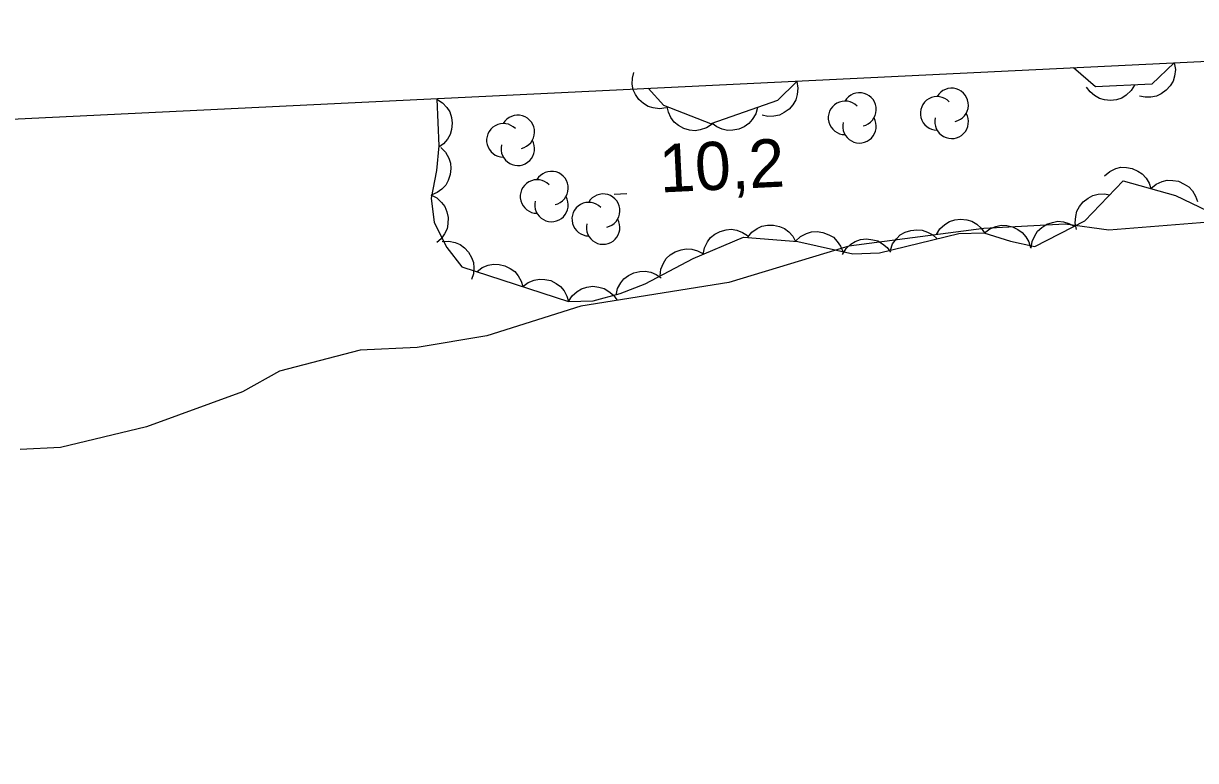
# Model space of a CAD drawing. Extents: x 336540 to 340074, y 5572036 to 5573747.
# Drawn here: x 337225.5 to 337298.5, y 5573550.6 to 5573596.5 of the extents above; entities that cross this region are included whole.
import ezdxf

# ---------------------------------------------------------------- set-up
doc = ezdxf.new("R2010")
doc.units = 0
for name, color, linetype in [('Niveau 2', 7, 'Continuous'), ('Niveau 3', 7, 'Continuous'), ('Niveau 44', 7, 'Continuous'), ('Niveau 60', 7, 'Continuous')]:
    doc.layers.add(name, color=color, linetype=linetype)

msp = doc.modelspace()

# ---------------------------------------------------------------- linework, layer by layer
at = {"layer": 'Niveau 2'}
msp.add_lwpolyline([(337354.51, 5573587.85), (337342, 5573587.7), (337335.9, 5573587.9), (337314.64, 5573586.65), (337311.78, 5573586), (337308.24, 5573585.81), (337305.58, 5573584.99), (337299.86, 5573584.2), (337293.1, 5573583.67), (337290.38, 5573584.03), (337285.32, 5573583.77), (337276.91, 5573582.66), (337269.42, 5573580.41), (337260.2, 5573578.92), (337254.35, 5573577.08), (337250, 5573576.36), (337246.46, 5573576.18), (337241.43, 5573574.88), (337239.13, 5573573.59), (337233.14, 5573571.41), (337227.79, 5573570.13), (337225.27, 5573570)], dxfattribs=at)
at = {"layer": 'Niveau 3'}
msp.add_line((337262.28, 5573585.91), (337263.08, 5573585.95), dxfattribs=at)
at = {"layer": 'Niveau 44'}
for points in [[(337297.18, 5573594.09), (337295.78, 5573592.76), (337292.27, 5573592.6), (337290.9, 5573593.79)], [(337297.18, 5573594.09), (337297.25, 5573593.68), (337297.2, 5573593.27), (337297.11, 5573592.96), (337296.93, 5573592.66), (337296.68, 5573592.38), (337296.36, 5573592.17), (337296.07, 5573592.01), (337295.73, 5573591.95), (337295.36, 5573591.95), (337295.01, 5573592.02)], [(337265.53, 5573591.28), (337265.11, 5573591.22), (337264.71, 5573591.28), (337264.39, 5573591.37), (337264.1, 5573591.56), (337263.82, 5573591.81), (337263.62, 5573592.13), (337263.47, 5573592.42), (337263.41, 5573592.77), (337263.42, 5573593.14), (337263.5, 5573593.49)], [(337273.66, 5573592.92), (337272.46, 5573591.75), (337268.31, 5573590.3), (337265.38, 5573591.44), (337264.4, 5573592.51)], [(337273.66, 5573592.92), (337273.73, 5573592.51), (337273.69, 5573592.11), (337273.6, 5573591.78), (337273.42, 5573591.48), (337273.18, 5573591.2), (337272.87, 5573590.99), (337272.58, 5573590.83), (337272.24, 5573590.76), (337271.86, 5573590.75), (337271.51, 5573590.83)], [(337294.71, 5573592.71), (337294.49, 5573592.36), (337294.19, 5573592.08), (337293.92, 5573591.9), (337293.58, 5573591.79), (337293.21, 5573591.75), (337292.83, 5573591.79), (337292.52, 5573591.87), (337292.21, 5573592.05), (337291.93, 5573592.29), (337291.72, 5573592.57)], [(337251.24, 5573591.83), (337251.35, 5573588.93), (337251.21, 5573587.38), (337250.88, 5573585.67), (337251.07, 5573584.14), (337251.86, 5573582.58), (337252.79, 5573581.38), (337259.43, 5573579.22), (337260.97, 5573579.27), (337262.66, 5573579.72), (337264.21, 5573580.32), (337267.21, 5573581.9), (337270.35, 5573583.24), (337273.73, 5573582.96), (337277.16, 5573582.19), (337278.82, 5573582.26), (337283.75, 5573583.45), (337285.31, 5573583.51), (337286.98, 5573582.98), (337288.49, 5573582.65), (337291.61, 5573584.25), (337294, 5573586.74), (337297.26, 5573585.83), (337300.25, 5573584.39)], [(337251.24, 5573591.83), (337251.59, 5573591.61), (337251.86, 5573591.3), (337252.04, 5573591.03), (337252.15, 5573590.69), (337252.19, 5573590.33), (337252.14, 5573589.94), (337252.07, 5573589.63), (337251.89, 5573589.33), (337251.64, 5573589.05), (337251.35, 5573588.83)], [(337268.38, 5573590.27), (337268.03, 5573590.04), (337267.65, 5573589.91), (337267.32, 5573589.85), (337266.97, 5573589.89), (337266.62, 5573590), (337266.29, 5573590.19), (337266.03, 5573590.39), (337265.82, 5573590.68), (337265.66, 5573591.01), (337265.58, 5573591.36)], [(337271.21, 5573591.31), (337271.1, 5573590.91), (337270.89, 5573590.56), (337270.68, 5573590.31), (337270.39, 5573590.11), (337270.05, 5573589.96), (337269.67, 5573589.9), (337269.35, 5573589.87), (337269.01, 5573589.96), (337268.67, 5573590.11), (337268.38, 5573590.32)], [(337251.49, 5573588.81), (337251.78, 5573588.52), (337251.97, 5573588.16), (337252.09, 5573587.85), (337252.11, 5573587.5), (337252.07, 5573587.13), (337251.94, 5573586.77), (337251.79, 5573586.48), (337251.55, 5573586.23), (337251.25, 5573586.01), (337250.92, 5573585.87)], [(337292.84, 5573587.06), (337293.16, 5573587.33), (337293.53, 5573587.5), (337293.85, 5573587.59), (337294.2, 5573587.58), (337294.56, 5573587.51), (337294.91, 5573587.35), (337295.19, 5573587.18), (337295.42, 5573586.91), (337295.62, 5573586.6), (337295.73, 5573586.26)], [(337295.73, 5573586.26), (337296.05, 5573586.53), (337296.42, 5573586.69), (337296.74, 5573586.78), (337297.09, 5573586.77), (337297.45, 5573586.71), (337297.8, 5573586.54), (337298.08, 5573586.37), (337298.31, 5573586.11), (337298.5, 5573585.79), (337298.62, 5573585.45)], [(337250.86, 5573585.87), (337251.23, 5573585.68), (337251.52, 5573585.4), (337251.73, 5573585.14), (337251.86, 5573584.81), (337251.93, 5573584.45), (337251.92, 5573584.07), (337251.87, 5573583.75), (337251.71, 5573583.43), (337251.5, 5573583.13), (337251.23, 5573582.89)], [(337291.09, 5573583.71), (337291, 5573584.12), (337291.04, 5573584.52), (337291.11, 5573584.84), (337291.28, 5573585.15), (337291.51, 5573585.44), (337291.82, 5573585.67), (337292.1, 5573585.83), (337292.44, 5573585.91), (337292.81, 5573585.93), (337293.17, 5573585.87)], [(337270.6, 5573583.22), (337270.86, 5573583.54), (337271.2, 5573583.77), (337271.49, 5573583.92), (337271.84, 5573583.98), (337272.21, 5573583.98), (337272.58, 5573583.89), (337272.89, 5573583.78), (337273.16, 5573583.56), (337273.41, 5573583.29), (337273.59, 5573582.97)], [(337282.36, 5573583.4), (337282.58, 5573583.75), (337282.89, 5573584.02), (337283.17, 5573584.2), (337283.5, 5573584.31), (337283.87, 5573584.35), (337284.25, 5573584.3), (337284.57, 5573584.23), (337284.87, 5573584.04), (337285.15, 5573583.8), (337285.36, 5573583.51)], [(337285.36, 5573583.49), (337285.69, 5573583.75), (337286.07, 5573583.9), (337286.39, 5573583.98), (337286.74, 5573583.96), (337287.1, 5573583.88), (337287.44, 5573583.71), (337287.71, 5573583.53), (337287.93, 5573583.25), (337288.12, 5573582.93), (337288.22, 5573582.59)], [(337288.27, 5573582.54), (337288.32, 5573582.95), (337288.49, 5573583.32), (337288.66, 5573583.61), (337288.92, 5573583.84), (337289.23, 5573584.04), (337289.6, 5573584.15), (337289.92, 5573584.22), (337290.27, 5573584.18), (337290.62, 5573584.08), (337290.94, 5573583.91)], [(337267.82, 5573582.16), (337267.9, 5573582.57), (337268.09, 5573582.93), (337268.28, 5573583.2), (337268.56, 5573583.42), (337268.89, 5573583.59), (337269.26, 5573583.68), (337269.58, 5573583.72), (337269.93, 5573583.66), (337270.28, 5573583.53), (337270.58, 5573583.34)], [(337273.59, 5573582.99), (337273.9, 5573583.28), (337274.26, 5573583.46), (337274.58, 5573583.56), (337274.93, 5573583.58), (337275.29, 5573583.53), (337275.65, 5573583.38), (337275.94, 5573583.23), (337276.18, 5573582.97), (337276.39, 5573582.67), (337276.52, 5573582.33)], [(337276.51, 5573582.16), (337276.73, 5573582.52), (337277.03, 5573582.79), (337277.3, 5573582.97), (337277.64, 5573583.08), (337278.01, 5573583.12), (337278.39, 5573583.07), (337278.7, 5573583), (337279.01, 5573582.82), (337279.29, 5573582.58), (337279.5, 5573582.29)], [(337279.49, 5573582.42), (337279.63, 5573582.81), (337279.88, 5573583.13), (337280.11, 5573583.37), (337280.42, 5573583.54), (337280.77, 5573583.65), (337281.15, 5573583.68), (337281.48, 5573583.67), (337281.81, 5573583.55), (337282.14, 5573583.37), (337282.4, 5573583.12)], [(337251.56, 5573582.97), (337251.98, 5573582.99), (337252.37, 5573582.9), (337252.68, 5573582.78), (337252.96, 5573582.57), (337253.21, 5573582.3), (337253.39, 5573581.96), (337253.51, 5573581.66), (337253.54, 5573581.31), (337253.51, 5573580.94), (337253.4, 5573580.6)], [(337265.15, 5573580.81), (337265.19, 5573581.23), (337265.35, 5573581.6), (337265.52, 5573581.89), (337265.78, 5573582.12), (337266.09, 5573582.32), (337266.45, 5573582.44), (337266.77, 5573582.51), (337267.12, 5573582.48), (337267.48, 5573582.38), (337267.8, 5573582.21)], [(337253.73, 5573581.07), (337254.06, 5573581.33), (337254.44, 5573581.48), (337254.76, 5573581.55), (337255.11, 5573581.53), (337255.47, 5573581.45), (337255.81, 5573581.27), (337256.09, 5573581.09), (337256.31, 5573580.81), (337256.49, 5573580.49), (337256.59, 5573580.15)], [(337262.4, 5573579.62), (337262.49, 5573580.03), (337262.69, 5573580.38), (337262.89, 5573580.64), (337263.18, 5573580.85), (337263.51, 5573581.01), (337263.89, 5573581.09), (337264.21, 5573581.12), (337264.56, 5573581.04), (337264.9, 5573580.91), (337265.2, 5573580.7)], [(337256.59, 5573580.15), (337256.92, 5573580.4), (337257.29, 5573580.55), (337257.62, 5573580.62), (337257.97, 5573580.6), (337258.33, 5573580.52), (337258.67, 5573580.34), (337258.94, 5573580.16), (337259.16, 5573579.89), (337259.34, 5573579.56), (337259.44, 5573579.22)], [(337259.44, 5573579.22), (337259.66, 5573579.57), (337259.97, 5573579.84), (337260.25, 5573580.02), (337260.58, 5573580.12), (337260.95, 5573580.17), (337261.33, 5573580.11), (337261.65, 5573580.04), (337261.95, 5573579.85), (337262.23, 5573579.61), (337262.44, 5573579.32)]]:
    msp.add_lwpolyline(points, dxfattribs=at)
for centre, start, end in [((337277.567, 5573591.187), 282.26917, 149.72625), ((337282.407, 5573590.944), 44.11536, 269.80395), ((337283.307, 5573591.467), 282.26917, 149.72625), ((337276.667, 5573590.664), 44.11536, 269.80395), ((337256.277, 5573589.787), 282.26917, 149.72625), ((337277.567, 5573590.141), 166.93686, 29.62122), ((337283.307, 5573590.421), 166.93686, 29.62122), ((337255.377, 5573589.264), 44.11536, 269.80395), ((337256.277, 5573588.741), 166.93686, 29.62122), ((337257.477, 5573585.764), 44.11536, 269.80395), ((337258.377, 5573586.287), 282.26917, 149.72625), ((337258.377, 5573585.241), 166.93686, 29.62122), ((337260.697, 5573584.354), 44.11536, 269.80395), ((337261.597, 5573584.877), 282.26917, 149.72625), ((337261.597, 5573583.831), 166.93686, 29.62122)]:
    msp.add_arc(centre, 1.046, start, end, dxfattribs=at)
at = {"layer": 'Niveau 60'}
msp.add_lwpolyline([(339458.94, 5573698.73), (339531.5, 5572199.65), (336635.22, 5572059.46), (336562.66, 5573558.54), (339458.94, 5573698.73)], dxfattribs=at)

# ---------------------------------------------------------------- texts
at = {"layer": 'Niveau 3'}
msp.add_text('10,2   ', height=3, rotation=2.7712, dxfattribs=at).set_placement((337265.16, 5573586.01))

doc.saveas('drawing.dxf')
